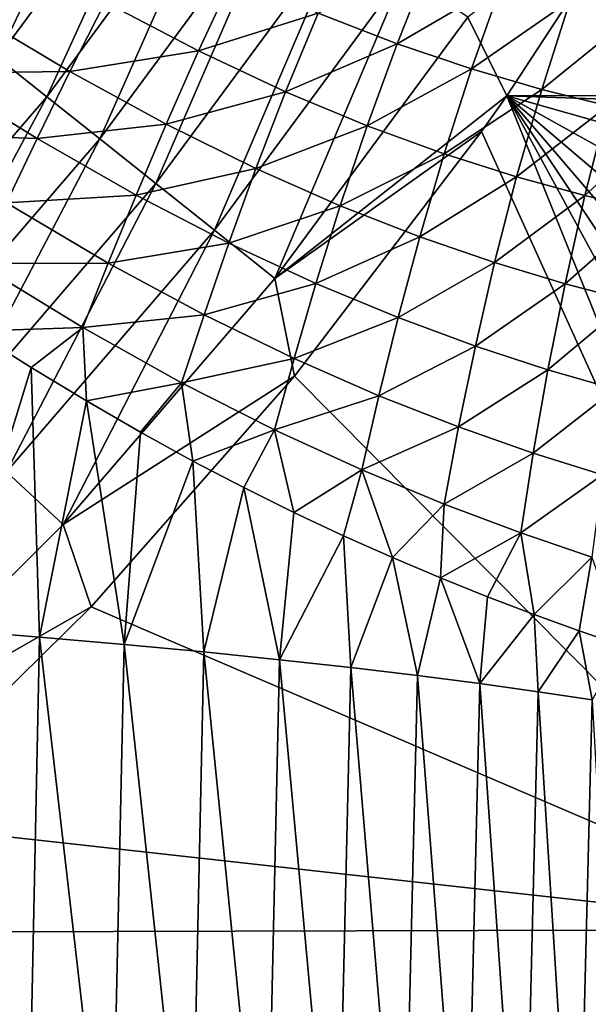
# Model space of a CAD drawing. Header units: metres. Extents: x -105 to 105, y -68 to 103.
# Tile 302 of 416: x 18.12 to 21.4, y 24.5 to 30.18. Entities that reach past the tile are written whole.
import ezdxf

# ---------------------------------------------------------------- set-up
doc = ezdxf.new("R2010")
doc.units = ezdxf.units.M
doc.layers.add('solid_FIT-BATH-150_SW0001_01', color=7, linetype='CONTINUOUS')

msp = doc.modelspace()

# ---------------------------------------------------------------- linework, layer by layer
at = {"layer": 'solid_FIT-BATH-150_SW0001_01'}
for points in [[(17.736197, 30.163054, 17.309427), (18.741524, 31.526512, 17.317726), (17.504429, 30.346287, 17.640097)], [(17.99556, 29.957609, 17.014193), (18.741524, 31.526512, 17.317726), (17.736197, 30.163054, 17.309427)], [(17.99556, 29.957609, 17.014193), (19.0158, 31.340904, 17.022488), (18.741524, 31.526512, 17.317726)], [(18.279444, 29.732401, 16.757265), (19.0158, 31.340904, 17.022488), (17.99556, 29.957609, 17.014193)], [(18.279444, 29.732401, 16.757265), (19.316015, 31.137413, 16.765604), (19.0158, 31.340904, 17.022488)], [(18.58457, 29.490026, 16.541267), (19.316015, 31.137413, 16.765604), (18.279444, 29.732401, 16.757265)], [(18.58457, 29.490026, 16.541267), (19.638702, 30.918392, 16.5497), (19.316015, 31.137413, 16.765604)], [(20.930634, 29.738598, 16.147215), (21.760853, 31.008915, 16.154449), (20.706936, 30.191645, 16.174107)], [(23.138882, 29.743599, 16.149168), (21.760853, 31.008915, 16.154449), (20.930634, 29.738598, 16.147215)], [(18.907669, 29.233084, 16.36882), (19.638702, 30.918392, 16.5497), (18.58457, 29.490026, 16.541267)], [(18.907669, 29.233084, 16.36882), (19.980394, 30.68619, 16.377399), (19.638702, 30.918392, 16.5497)], [(19.245462, 28.964174, 16.24255), (19.980394, 30.68619, 16.377399), (18.907669, 29.233084, 16.36882)], [(19.245462, 28.964174, 16.24255), (20.337627, 30.443157, 16.251326), (19.980394, 30.68619, 16.377399)], [(20.298063, 30.038605, -10.63491), (19.842871, 30.215162, -11.436584), (20.488539, 30.519196, -10.680696)], [(20.298063, 30.038605, -10.63491), (20.488539, 30.519196, -10.680696), (20.903732, 30.390987, -9.845248)], [(19.154047, 29.997019, -12.193485), (18.616018, 30.277922, -12.946547), (19.356483, 30.429848, -12.206885)], [(19.154047, 29.997019, -12.193485), (19.356483, 30.429848, -12.206885), (19.842871, 30.215162, -11.436584)], [(19.594681, 28.685894, 16.165077), (20.337627, 30.443157, 16.251326), (19.245462, 28.964174, 16.24255)], [(19.594681, 28.685894, 16.165077), (20.706936, 30.191645, 16.174107), (20.337627, 30.443157, 16.251326)], [(20.726725, 29.89394, -9.791027), (20.298063, 30.038605, -10.63491), (20.903732, 30.390987, -9.845248)], [(20.726725, 29.89394, -9.791027), (20.903732, 30.390987, -9.845248), (21.296608, 30.287956, -8.95807)], [(18.41296, 29.878607, -12.955668), (17.81856, 30.231964, -13.690489), (18.616018, 30.277922, -12.946547)], [(18.41296, 29.878607, -12.955668), (18.616018, 30.277922, -12.946547), (19.154047, 29.997019, -12.193485)], [(21.131971, 29.776062, -8.8957), (20.726725, 29.89394, -9.791027), (21.296608, 30.287956, -8.95807)], [(21.131971, 29.776062, -8.8957), (21.296608, 30.287956, -8.95807), (21.667274, 30.207031, -8.017881)], [(17.613089, 29.869032, -13.719682), (17.81856, 30.231964, -13.690489), (18.41296, 29.878607, -12.955668)], [(19.655851, 29.761805, -11.41568), (19.154047, 29.997019, -12.193485), (19.842871, 30.215162, -11.436584)], [(20.930634, 29.738598, 16.147215), (20.706936, 30.191645, 16.174107), (19.594681, 28.685894, 16.165077)], [(19.655851, 29.761805, -11.41568), (19.842871, 30.215162, -11.436584), (20.298063, 30.038605, -10.63491)], [(21.513735, 29.681709, -7.947847), (21.131971, 29.776062, -8.8957), (21.667274, 30.207031, -8.017881)], [(20.126169, 29.566614, -10.605645), (19.655851, 29.761805, -11.41568), (20.298063, 30.038605, -10.63491)], [(20.126169, 29.566614, -10.605645), (20.298063, 30.038605, -10.63491), (20.726725, 29.89394, -9.791027)], [(17.140963, 28.408567, 16.748796), (18.279444, 29.732401, 16.757265), (17.99556, 29.957609, 17.014193)], [(18.966932, 29.575289, -12.196819), (18.41296, 29.878607, -12.955668), (19.154047, 29.997019, -12.193485)], [(18.966932, 29.575289, -12.196819), (19.154047, 29.997019, -12.193485), (19.655851, 29.761805, -11.41568)], [(17.420412, 29.521849, -13.765175), (17.613089, 29.869032, -13.719682), (18.223198, 29.492092, -12.981517)], [(18.223198, 29.492092, -12.981517), (17.613089, 29.869032, -13.719682), (18.41296, 29.878607, -12.955668)], [(18.223198, 29.492092, -12.981517), (18.41296, 29.878607, -12.955668), (18.966932, 29.575289, -12.196819)], [(20.569126, 29.405107, -9.753134), (20.126169, 29.566614, -10.605645), (20.726725, 29.89394, -9.791027)], [(20.569126, 29.405107, -9.753134), (20.726725, 29.89394, -9.791027), (21.131971, 29.776062, -8.8957)], [(17.427158, 28.144541, 16.532703), (18.279444, 29.732401, 16.757265), (17.140963, 28.408567, 16.748796)], [(17.427158, 28.144541, 16.532703), (18.58457, 29.490026, 16.541267), (18.279444, 29.732401, 16.757265)], [(19.484917, 29.319376, -11.411738), (18.966932, 29.575289, -12.196819), (19.655851, 29.761805, -11.41568)], [(19.484917, 29.319376, -11.411738), (19.655851, 29.761805, -11.41568), (20.126169, 29.566614, -10.605645)], [(20.785593, 29.53274, 16.14599), (20.930634, 29.738598, 16.147215), (19.594681, 28.685894, 16.165077)], [(20.987473, 29.271982, -8.849348), (20.569126, 29.405107, -9.753134), (21.131971, 29.776062, -8.8957)], [(22.869093, 24.93479, 16.119249), (20.930634, 29.738598, 16.147215), (20.785593, 29.53274, 16.14599)], [(23.138882, 29.743599, 16.149168), (20.930634, 29.738598, 16.147215), (23.129282, 29.664654, 16.148735)], [(22.931137, 26.744972, 16.131397), (20.930634, 29.738598, 16.147215), (22.908367, 26.101393, 16.127209)], [(22.869093, 24.93479, 16.119249), (22.908367, 26.101393, 16.127209), (20.930634, 29.738598, 16.147215)], [(22.956717, 27.376577, 16.13537), (20.930634, 29.738598, 16.147215), (22.931137, 26.744972, 16.131397)], [(22.987867, 27.989429, 16.139107), (20.930634, 29.738598, 16.147215), (22.956717, 27.376577, 16.13537)], [(23.026087, 28.57531, 16.142569), (20.930634, 29.738598, 16.147215), (22.987867, 27.989429, 16.139107)], [(23.072502, 29.131208, 16.145758), (20.930634, 29.738598, 16.147215), (23.026087, 28.57531, 16.142569)], [(23.129282, 29.664654, 16.148735), (20.930634, 29.738598, 16.147215), (23.072502, 29.131208, 16.145758)], [(20.987473, 29.271982, -8.849348), (21.131971, 29.776062, -8.8957), (21.513735, 29.681709, -7.947847)], [(21.380974, 29.163778, -7.893408), (20.987473, 29.271982, -8.849348), (21.513735, 29.681709, -7.947847)], [(21.380974, 29.163778, -7.893408), (21.513735, 29.681709, -7.947847), (21.869362, 29.608936, -6.952932)], [(18.793692, 29.166435, -12.217457), (18.223198, 29.492092, -12.981517), (18.966932, 29.575289, -12.196819)], [(18.793692, 29.166435, -12.217457), (18.966932, 29.575289, -12.196819), (19.484917, 29.319376, -11.411738)], [(19.971045, 29.105305, -10.593353), (19.484917, 29.319376, -11.411738), (20.126169, 29.566614, -10.605645)], [(19.971045, 29.105305, -10.593353), (20.126169, 29.566614, -10.605645), (20.569126, 29.405107, -9.753134)], [(21.747023, 29.078394, -6.890756), (21.380974, 29.163778, -7.893408), (21.869362, 29.608936, -6.952932)], [(18.046568, 29.121698, -13.024619), (17.420412, 29.521849, -13.765175), (18.223198, 29.492092, -12.981517)], [(19.707029, 28.124168, 16.137243), (20.785593, 29.53274, 16.14599), (19.594681, 28.685894, 16.165077)], [(22.869093, 24.93479, 16.119249), (20.785593, 29.53274, 16.14599), (19.707029, 28.124168, 16.137243)], [(17.730177, 27.86463, 16.360109), (18.58457, 29.490026, 16.541267), (17.427158, 28.144541, 16.532703)], [(17.730177, 27.86463, 16.360109), (18.907669, 29.233084, 16.36882), (18.58457, 29.490026, 16.541267)], [(18.046568, 29.121698, -13.024619), (18.223198, 29.492092, -12.981517), (18.793692, 29.166435, -12.217457)], [(20.428886, 28.92668, -9.732064), (19.971045, 29.105305, -10.593353), (20.569126, 29.405107, -9.753134)], [(20.428886, 28.92668, -9.732064), (20.569126, 29.405107, -9.753134), (20.987473, 29.271982, -8.849348)], [(19.3284, 28.889763, -11.425394), (18.793692, 29.166435, -12.217457), (19.484917, 29.319376, -11.411738)], [(19.3284, 28.889763, -11.425394), (19.484917, 29.319376, -11.411738), (19.971045, 29.105305, -10.593353)], [(18.046947, 27.571661, 16.233635), (18.907669, 29.233084, 16.36882), (17.730177, 27.86463, 16.360109)], [(18.046947, 27.571661, 16.233635), (19.245462, 28.964174, 16.24255), (18.907669, 29.233084, 16.36882)], [(20.860825, 28.778006, -8.819551), (20.428886, 28.92668, -9.732064), (20.987473, 29.271982, -8.849348)], [(20.860825, 28.778006, -8.819551), (20.987473, 29.271982, -8.849348), (21.380974, 29.163778, -7.893408)], [(18.633959, 28.773861, -12.25597), (18.046568, 29.121698, -13.024619), (18.793692, 29.166435, -12.217457)], [(18.633959, 28.773861, -12.25597), (18.793692, 29.166435, -12.217457), (19.3284, 28.889763, -11.425394)], [(21.266468, 28.655622, -7.855129), (20.860825, 28.778006, -8.819551), (21.380974, 29.163778, -7.893408)], [(21.266468, 28.655622, -7.855129), (21.380974, 29.163778, -7.893408), (21.747023, 29.078394, -6.890756)], [(17.882856, 28.773268, -13.086754), (18.046568, 29.121698, -13.024619), (18.633959, 28.773861, -12.25597)], [(19.830814, 28.656675, -10.598724), (19.3284, 28.889763, -11.425394), (19.971045, 29.105305, -10.593353)], [(19.830814, 28.656675, -10.598724), (19.971045, 29.105305, -10.593353), (20.428886, 28.92668, -9.732064)], [(21.643257, 28.557261, -6.84424), (21.266468, 28.655622, -7.855129), (21.747023, 29.078394, -6.890756)], [(18.374405, 27.268465, 16.155905), (19.245462, 28.964174, 16.24255), (18.046947, 27.571661, 16.233635)], [(18.374405, 27.268465, 16.155905), (19.594681, 28.685894, 16.165077), (19.245462, 28.964174, 16.24255)], [(19.185747, 28.476435, -11.45725), (18.633959, 28.773861, -12.25597), (19.3284, 28.889763, -11.425394)], [(19.185747, 28.476435, -11.45725), (19.3284, 28.889763, -11.425394), (19.830814, 28.656675, -10.598724)], [(20.303915, 28.460758, -9.728561), (19.830814, 28.656675, -10.598724), (20.428886, 28.92668, -9.732064)], [(20.303915, 28.460758, -9.728561), (20.428886, 28.92668, -9.732064), (20.860825, 28.778006, -8.819551)], [(18.487379, 28.403345, -12.314144), (17.856594, 28.383089, -13.022336), (17.882856, 28.773268, -13.086754)], [(18.487379, 28.403345, -12.314144), (17.882856, 28.773268, -13.086754), (18.633959, 28.773861, -12.25597)], [(18.487379, 28.403345, -12.314144), (18.633959, 28.773861, -12.25597), (19.185747, 28.476435, -11.45725)], [(20.749718, 28.296337, -8.807095), (20.303915, 28.460758, -9.728561), (20.860825, 28.778006, -8.819551)], [(20.749718, 28.296337, -8.807095), (20.860825, 28.778006, -8.819551), (21.266468, 28.655622, -7.855129)], [(19.707029, 28.124168, 16.137243), (19.594681, 28.685894, 16.165077), (18.374405, 27.268465, 16.155905)], [(19.704723, 28.224247, -10.622384), (19.185747, 28.476435, -11.45725), (19.830814, 28.656675, -10.598724)], [(19.704723, 28.224247, -10.622384), (19.830814, 28.656675, -10.598724), (20.303915, 28.460758, -9.728561)], [(21.167706, 28.159546, -7.833833), (20.749718, 28.296337, -8.807095), (21.266468, 28.655622, -7.855129)], [(21.167706, 28.159546, -7.833833), (21.266468, 28.655622, -7.855129), (21.643257, 28.557261, -6.84424)], [(21.555346, 28.047943, -6.814232), (21.167706, 28.159546, -7.833833), (21.643257, 28.557261, -6.84424)], [(19.056448, 28.085087, -11.509091), (18.487379, 28.403345, -12.314144), (19.185747, 28.476435, -11.45725)], [(19.056448, 28.085087, -11.509091), (19.185747, 28.476435, -11.45725), (19.704723, 28.224247, -10.622384)], [(20.193251, 28.01091, -9.743264), (19.704723, 28.224247, -10.622384), (20.303915, 28.460758, -9.728561)], [(20.193251, 28.01091, -9.743264), (20.303915, 28.460758, -9.728561), (20.749718, 28.296337, -8.807095)], [(17.856594, 28.383089, -13.022336), (18.188646, 28.172964, -12.609384), (17.725033, 26.661217, -12.824248)], [(18.487379, 28.403345, -12.314144), (18.188646, 28.172964, -12.609384), (17.856594, 28.383089, -13.022336)], [(18.487379, 28.403345, -12.314144), (18.507442, 27.980606, -12.190727), (18.188646, 28.172964, -12.609384)], [(19.056448, 28.085087, -11.509091), (18.507442, 27.980606, -12.190727), (18.487379, 28.403345, -12.314144)], [(20.653002, 27.830584, -8.812628), (20.193251, 28.01091, -9.743264), (20.749718, 28.296337, -8.807095)], [(20.653002, 27.830584, -8.812628), (20.749718, 28.296337, -8.807095), (21.167706, 28.159546, -7.833833)], [(19.592102, 27.813623, -10.66611), (19.056448, 28.085087, -11.509091), (19.704723, 28.224247, -10.622384)], [(19.592102, 27.813623, -10.66611), (19.704723, 28.224247, -10.622384), (20.193251, 28.01091, -9.743264)], [(18.188646, 28.172964, -12.609384), (18.237785, 26.620073, -12.250666), (17.725033, 26.661217, -12.824248)], [(18.188646, 28.172964, -12.609384), (18.507442, 27.980606, -12.190727), (18.237785, 26.620073, -12.250666)], [(21.083334, 27.67919, -7.830165), (20.653002, 27.830584, -8.812628), (21.167706, 28.159546, -7.833833)], [(21.083334, 27.67919, -7.830165), (21.167706, 28.159546, -7.833833), (21.555346, 28.047943, -6.814232)], [(18.534935, 26.795042, 16.128386), (19.707029, 28.124168, 16.137243), (18.374405, 27.268465, 16.155905)], [(19.056448, 28.085087, -11.509091), (18.818613, 27.800949, -11.758667), (18.507442, 27.980606, -12.190727)], [(22.869093, 24.93479, 16.119249), (19.707029, 28.124168, 16.137243), (18.534935, 26.795042, 16.128386)], [(19.056448, 28.085087, -11.509091), (19.12118, 27.63413, -11.31392), (18.818613, 27.800949, -11.758667)], [(19.592102, 27.813623, -10.66611), (19.12118, 27.63413, -11.31392), (19.056448, 28.085087, -11.509091)], [(21.481745, 27.554108, -6.801373), (21.083334, 27.67919, -7.830165), (21.555346, 28.047943, -6.814232)], [(18.507442, 27.980606, -12.190727), (18.724564, 26.577623, -11.646894), (18.237785, 26.620073, -12.250666)], [(18.507442, 27.980606, -12.190727), (18.818613, 27.800949, -11.758667), (18.724564, 26.577623, -11.646894)], [(20.096071, 27.582638, -9.777936), (19.592102, 27.813623, -10.66611), (20.193251, 28.01091, -9.743264)], [(20.096071, 27.582638, -9.777936), (20.193251, 28.01091, -9.743264), (20.653002, 27.830584, -8.812628)], [(18.818613, 27.800949, -11.758667), (19.12118, 27.63413, -11.31392), (18.724564, 26.577623, -11.646894)], [(19.592102, 27.813623, -10.66611), (19.414507, 27.481199, -10.857137), (19.12118, 27.63413, -11.31392)], [(19.592102, 27.813623, -10.66611), (19.703526, 27.338377, -10.379273), (19.414507, 27.481199, -10.857137)], [(20.096071, 27.582638, -9.777936), (19.703526, 27.338377, -10.379273), (19.592102, 27.813623, -10.66611)], [(20.569685, 27.386137, -8.837886), (20.096071, 27.582638, -9.777936), (20.653002, 27.830584, -8.812628)], [(20.569685, 27.386137, -8.837886), (20.653002, 27.830584, -8.812628), (21.083334, 27.67919, -7.830165)], [(19.12118, 27.63413, -11.31392), (19.185562, 26.53404, -11.013618), (18.724564, 26.577623, -11.646894)], [(19.12118, 27.63413, -11.31392), (19.414507, 27.481199, -10.857137), (19.185562, 26.53404, -11.013618)], [(21.012203, 27.219833, -7.845827), (20.569685, 27.386137, -8.837886), (21.083334, 27.67919, -7.830165)], [(21.012203, 27.219833, -7.845827), (21.083334, 27.67919, -7.830165), (21.481745, 27.554108, -6.801373)], [(20.096071, 27.582638, -9.777936), (19.990341, 27.203299, -9.874085), (19.703526, 27.338377, -10.379273)], [(20.096071, 27.582638, -9.777936), (20.27136, 27.07794, -9.345252), (19.990341, 27.203299, -9.874085)], [(20.569685, 27.386137, -8.837886), (20.27136, 27.07794, -9.345252), (20.096071, 27.582638, -9.777936)], [(17.052404, 25.947227, 16.146765), (18.374405, 27.268465, 16.155905), (18.046947, 27.571661, 16.233635)], [(21.421148, 27.080919, -6.807315), (21.012203, 27.219833, -7.845827), (21.481745, 27.554108, -6.801373)], [(19.414507, 27.481199, -10.857137), (19.620985, 26.489492, -10.351519), (19.185562, 26.53404, -11.013618)], [(19.414507, 27.481199, -10.857137), (19.703526, 27.338377, -10.379273), (19.620985, 26.489492, -10.351519)], [(20.569685, 27.386137, -8.837886), (20.547745, 26.961147, -8.787663), (20.27136, 27.07794, -9.345252)], [(21.012203, 27.219833, -7.845827), (20.547745, 26.961147, -8.787663), (20.569685, 27.386137, -8.837886)], [(19.703526, 27.338377, -10.379273), (19.990341, 27.203299, -9.874085), (19.620985, 26.489492, -10.351519)], [(18.534935, 26.795042, 16.128386), (18.374405, 27.268465, 16.155905), (17.052404, 25.947227, 16.146765)], [(19.990341, 27.203299, -9.874085), (20.031029, 26.444147, -9.66128), (19.620985, 26.489492, -10.351519)], [(19.990341, 27.203299, -9.874085), (20.27136, 27.07794, -9.345252), (20.031029, 26.444147, -9.66128)], [(21.012203, 27.219833, -7.845827), (20.820518, 26.851553, -8.195251), (20.547745, 26.961147, -8.787663)], [(21.012203, 27.219833, -7.845827), (21.087952, 26.749506, -7.567506), (20.820518, 26.851553, -8.195251)], [(21.421148, 27.080919, -6.807315), (21.087952, 26.749506, -7.567506), (21.012203, 27.219833, -7.845827)], [(20.27136, 27.07794, -9.345252), (20.415897, 26.398176, -8.943583), (20.031029, 26.444147, -9.66128)], [(20.27136, 27.07794, -9.345252), (20.547745, 26.961147, -8.787663), (20.415897, 26.398176, -8.943583)], [(21.421148, 27.080919, -6.807315), (21.3484, 26.655401, -6.904116), (21.087952, 26.749506, -7.567506)], [(21.421148, 27.080919, -6.807315), (21.600718, 26.569344, -6.203767), (21.3484, 26.655401, -6.904116)], [(20.547745, 26.961147, -8.787663), (20.775835, 26.351749, -8.199119), (20.415897, 26.398176, -8.943583)], [(20.547745, 26.961147, -8.787663), (20.820518, 26.851553, -8.195251), (20.775835, 26.351749, -8.199119)], [(20.820518, 26.851553, -8.195251), (21.087952, 26.749506, -7.567506), (20.775835, 26.351749, -8.199119)], [(17.277424, 25.554745, 16.119595), (18.534935, 26.795042, 16.128386), (17.052404, 25.947227, 16.146765)], [(22.869093, 24.93479, 16.119249), (18.534935, 26.795042, 16.128386), (17.277424, 25.554745, 16.119595)], [(21.087952, 26.749506, -7.567506), (21.111395, 26.30504, -7.428621), (20.775835, 26.351749, -8.199119)], [(21.087952, 26.749506, -7.567506), (21.3484, 26.655401, -6.904116), (21.111395, 26.30504, -7.428621)], [(17.725033, 26.661217, -12.824248), (18.16427, 23.095844, -11.67501), (17.653727, 23.135658, -12.231263)], [(17.725033, 26.661217, -12.824248), (18.237785, 26.620073, -12.250666), (18.16427, 23.095844, -11.67501)], [(18.237785, 26.620073, -12.250666), (18.648916, 23.054768, -11.089242), (18.16427, 23.095844, -11.67501)], [(18.237785, 26.620073, -12.250666), (18.724564, 26.577623, -11.646894), (18.648916, 23.054768, -11.089242)], [(21.3484, 26.655401, -6.904116), (21.423246, 26.258228, -6.632843), (21.111395, 26.30504, -7.428621)], [(21.3484, 26.655401, -6.904116), (21.600718, 26.569344, -6.203767), (21.423246, 26.258228, -6.632843)], [(18.724564, 26.577623, -11.646894), (19.107866, 23.012596, -10.474592), (18.648916, 23.054768, -11.089242)], [(18.724564, 26.577623, -11.646894), (19.185562, 26.53404, -11.013618), (19.107866, 23.012596, -10.474592)], [(19.185562, 26.53404, -11.013618), (19.541319, 22.969492, -9.831691), (19.107866, 23.012596, -10.474592)], [(19.185562, 26.53404, -11.013618), (19.620985, 26.489492, -10.351519), (19.541319, 22.969492, -9.831691)], [(19.620985, 26.489492, -10.351519), (19.949474, 22.925621, -9.161171), (19.541319, 22.969492, -9.831691)], [(19.620985, 26.489492, -10.351519), (20.031029, 26.444147, -9.66128), (19.949474, 22.925621, -9.161171)], [(20.031029, 26.444147, -9.66128), (20.332533, 22.881147, -8.463664), (19.949474, 22.925621, -9.161171)], [(20.031029, 26.444147, -9.66128), (20.415897, 26.398176, -8.943583), (20.332533, 22.881147, -8.463664)], [(20.415897, 26.398176, -8.943583), (20.690733, 22.836237, -7.739807), (20.332533, 22.881147, -8.463664)], [(20.415897, 26.398176, -8.943583), (20.775835, 26.351749, -8.199119), (20.690733, 22.836237, -7.739807)], [(20.775835, 26.351749, -8.199119), (21.024616, 22.791059, -6.990279), (20.690733, 22.836237, -7.739807)], [(20.775835, 26.351749, -8.199119), (21.111395, 26.30504, -7.428621), (21.024616, 22.791059, -6.990279)], [(21.111395, 26.30504, -7.428621), (21.334846, 22.745785, -6.215778), (21.024616, 22.791059, -6.990279)], [(21.111395, 26.30504, -7.428621), (21.423246, 26.258228, -6.632843), (21.334846, 22.745785, -6.215778)], [(21.423246, 26.258228, -6.632843), (21.622091, 22.700584, -5.417002), (21.334846, 22.745785, -6.215778)], [(22.869093, 24.93479, 16.119249), (17.277424, 25.554745, 16.119595), (16.558352, 24.918272, 16.114887)], [(22.710913, 20.247173, 16.082232), (16.558352, 24.918272, 16.114887), (15.941843, 24.409426, 16.111031)], [(22.869093, 24.93479, 16.119249), (16.558352, 24.918272, 16.114887), (22.746119, 21.288908, 16.091179)], [(22.746119, 21.288908, 16.091179), (16.558352, 24.918272, 16.114887), (22.710913, 20.247173, 16.082232)]]:
    msp.add_3dface(points, dxfattribs=at)

doc.saveas('drawing.dxf')
